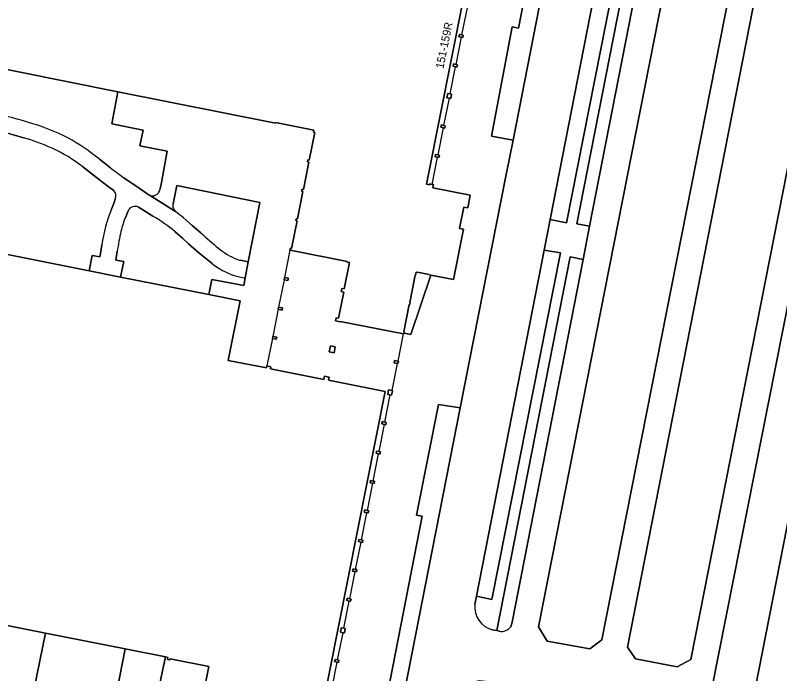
# Model space of a CAD drawing. Extents: x 158793 to 159888, y 384317 to 385256.
# Drawn here: x 159569.7 to 159665.2, y 384555.5 to 384637.8 of the extents above; entities that cross this region are included whole.
import ezdxf

# ---------------------------------------------------------------- set-up
doc = ezdxf.new("R2010")
doc.units = 0
for name, color, linetype in [('IMGEO_Erf', 7, 'Continuous'), ('IMGEO_Groenvoorziening', 7, 'Continuous'), ('IMGEO_Pand', 7, 'Continuous'), ('IMGEO_Pand_nummerreeks', 7, 'Continuous'), ('IMGEO_Pand_overbouw', 7, 'Continuous'), ('IMGEO_Parkeervlak_halfverhard', 7, 'Continuous'), ('IMGEO_Parkeervlak_open', 7, 'Continuous'), ('IMGEO_Rijbaan_lokaal_gesloten', 7, 'Continuous'), ('IMGEO_Voetpad_open', 7, 'Continuous')]:
    doc.layers.add(name, color=color, linetype=linetype)

msp = doc.modelspace()

# ---------------------------------------------------------------- linework, layer by layer
at = {"layer": 'IMGEO_Erf'}
msp.add_lwpolyline([(159621.608, 384605.316), (159621.376, 384605.362), (159621.387, 384605.418), (159619.926, 384605.709), (159619.914, 384605.653), (159619.757, 384605.684), (159619.686, 384605.326), (159619.637, 384605.336), (159618.954, 384601.904), (159619.003, 384601.894), (159618.954, 384601.649), (159618.905, 384601.658), (159618.222, 384598.226), (159618.271, 384598.216), (159618.247, 384598.093), (159619.098, 384597.916)], close=True, dxfattribs=at)
at = {"layer": 'IMGEO_Groenvoorziening'}
for points in [[(159688.8, 384711.122), (159688.497, 384710.585), (159687.989, 384709.807), (159693.362, 384713.161), (159693.004, 384711.095), (159662.086, 384553.663), (159690.35, 384547.699), (159690.846, 384547.784)], [(159658.288, 384704.826), (159658.104, 384704.85), (159639.81, 384611.74), (159641.425, 384611.447), (159659.344, 384703.06)], [(159588.678, 384620.805), (159585.252, 384621.472), (159585.646, 384623.45), (159581.739, 384624.225), (159582.49, 384628.239), (159563.41, 384632.036), (159562.986, 384629.969), (159555.378, 384631.479), (159554.879, 384629.066), (159555.605, 384628.866), (159557.074, 384628.369), (159557.508, 384628.21), (159558.875, 384627.721)], [(159570.703, 384622.487), (159569.587, 384622.816), (159568.135, 384623.216), (159566.754, 384623.576), (159566.044, 384623.752)], [(159565.055, 384623.022), (159565.012, 384622.807), (159566.945, 384622.427), (159565.811, 384616.542), (159563.797, 384616.944), (159563.168, 384613.875), (159562.229, 384609.172), (159578.922, 384605.853), (159579.307, 384607.79), (159580.264, 384607.6), (159580.336, 384608.013), (159580.486, 384609.098)], [(159587.784, 384616.082), (159587.94, 384616.891), (159588.678, 384620.805)], [(159580.188, 384619.799), (159581.587, 384618.733)], [(159580.225, 384617.214), (159578.123, 384618.837)], [(159581.986, 384615.899), (159581.307, 384616.4), (159580.225, 384617.214)], [(159583.262, 384617.496), (159585.142, 384616.196), (159586.133, 384615.5), (159586.294, 384615.4), (159586.468, 384615.304)], [(159600.247, 384614.413), (159589.881, 384616.501), (159589.529, 384614.873), (159589.392, 384614.228)], [(159581.707, 384613.58), (159582.019, 384614.395), (159582.181, 384614.809)], [(159597.837, 384607.171), (159598.783, 384606.975), (159599.306, 384609.711), (159600.247, 384614.413)], [(159583.774, 384613.365), (159583.476, 384612.613)], [(159586.871, 384612.704), (159585.477, 384613.56), (159585.069, 384613.806)], [(159590.687, 384612.469), (159591.795, 384611.528), (159592.876, 384610.594)], [(159592.622, 384608.108), (159591.337, 384609.238), (159590.576, 384609.941), (159589.643, 384610.736)], [(159582.431, 384608.295), (159582.264, 384607.202), (159583.228, 384607.01), (159582.843, 384605.073), (159593.862, 384602.882), (159594.243, 384604.797), (159598.218, 384604.019), (159598.399, 384604.967)], [(159594.268, 384606.782), (159592.622, 384608.108)], [(159640.608, 384607.268), (159638.997, 384607.599), (159629.824, 384560.912), (159630.152, 384560.855)], [(159631.571, 384561.407), (159631.744, 384561.954), (159640.608, 384607.268)]]:
    msp.add_lwpolyline(points, dxfattribs=at)
for centre, radius, start, end in [((159542.913, 384528.969), 99.574, 73.48112, 77.29821), ((159563.9, 384598.259), 27.179, 62.92412, 74.3646), ((159562.728, 384595.328), 28.306, 65.91783, 73.63542), ((159562.721, 384598.302), 27.699, 50.9063, 60.71353), ((159566.762, 384604.448), 18.334, 51.70698, 65.79744), ((159599.844, 384641.702), 29.341, 231.52038, 235.58733), ((159586.829, 384616.203), 0.963, 289.85419, 352.75493), ((159581.263, 384615.207), 1.001, 336.54714, 43.73858), ((159586.818, 384616.022), 0.799, 243.99888, 295.0018), ((159590.089, 384613.985), 0.738, 160.80602, 196.94247), ((159598.777, 384606.523), 18.471, 157.53722, 171.985), ((159584.634, 384612.961), 0.95, 62.75701, 154.85457), ((159591.055, 384614.453), 1.806, 202.22155, 221.72966), ((159583.149, 384604.028), 11.317, 48.23619, 54.58694), ((159596.332, 384607.365), 13.886, 157.79492, 165.64035), ((159576.188, 384594.721), 20.917, 49.96565, 59.28815), ((159608.623, 384604.914), 26.409, 167.1024, 172.6451), ((159645.781, 384669.083), 78.867, 227.86986, 229.99092), ((159600.879, 384615.742), 9.142, 230.61231, 247.22961), ((159599.962, 384613.871), 9.093, 231.23044, 251.09676), ((159598.347, 384609.915), 2.791, 248.85172, 259.47076), ((159601.594, 384622.916), 18.231, 255.4569, 259.90693), ((159630.446, 384562.198), 1.375, 257.64228, 324.87042)]:
    msp.add_arc(centre, radius, start, end, dxfattribs=at)
at = {"layer": 'IMGEO_Pand'}
for points in [[(159563.41, 384632.036), (159582.49, 384628.239), (159602.197, 384624.316), (159602.208, 384624.375), (159606.975, 384623.426), (159606.922, 384623.161), (159607.084, 384623.129), (159606.401, 384619.696), (159606.239, 384619.729), (159606.19, 384619.483), (159606.352, 384619.452), (159605.669, 384616.019), (159605.507, 384616.051), (159605.458, 384615.806), (159605.62, 384615.773), (159604.937, 384612.341), (159604.775, 384612.373), (159604.726, 384612.128), (159604.888, 384612.096), (159604.205, 384608.664), (159604.043, 384608.695), (159603.994, 384608.45), (159604.224, 384608.404), (159604.221, 384608.384), (159611.149, 384607.005), (159611.139, 384606.951), (159611.433, 384606.893), (159610.784, 384603.606), (159610.485, 384603.666), (159610.407, 384603.273), (159610.706, 384603.214), (159610.052, 384599.928), (159609.753, 384599.988), (159609.675, 384599.596), (159610.263, 384599.478), (159610.274, 384599.532), (159618.173, 384597.981), (159618.222, 384597.971), (159618.247, 384598.093), (159618.271, 384598.216), (159618.222, 384598.226), (159618.905, 384601.658), (159618.954, 384601.649), (159619.003, 384601.894), (159618.954, 384601.904), (159619.637, 384605.336), (159619.686, 384605.326), (159619.757, 384605.684), (159619.914, 384605.653), (159619.926, 384605.709), (159621.387, 384605.418), (159621.376, 384605.362), (159621.608, 384605.316), (159624.416, 384604.757), (159625.667, 384611.044), (159625.167, 384611.143), (159625.698, 384613.811), (159626.198, 384613.712), (159626.519, 384615.32), (159621.86, 384616.247), (159621.933, 384616.624), (159621.768, 384616.658), (159621.445, 384616.722), (159621.421, 384616.605), (159621.048, 384616.677), (159621.298, 384617.934), (159632.894, 384676.191)], [(159607.757, 384549.904), (159615.893, 384590.777), (159608.812, 384592.186), (159608.892, 384592.589), (159608.303, 384592.706), (159608.223, 384592.304), (159601.554, 384593.631), (159601.605, 384593.886), (159601.115, 384593.984), (159601.064, 384593.728), (159596.297, 384594.677), (159597.776, 384602.104), (159593.862, 384602.882), (159582.843, 384605.073), (159578.922, 384605.853), (159562.229, 384609.172)], [(159563.905, 384562.52), (159573.471, 384560.616), (159583.432, 384558.634), (159588.441, 384557.637), (159588.738, 384557.578), (159588.687, 384557.324), (159588.991, 384557.264), (159589.016, 384557.391), (159593.861, 384556.427), (159593.167, 384552.935)]]:
    msp.add_lwpolyline(points, dxfattribs=at)
for points in [[(159625.65, 384635.289), (159625.483, 384635.322), (159625.16, 384635.386), (159625.103, 384635.102), (159625.425, 384635.038), (159625.593, 384635.004)], [(159624.918, 384631.611), (159624.751, 384631.644), (159624.428, 384631.708), (159624.371, 384631.424), (159624.693, 384631.36), (159624.861, 384631.327)], [(159624.186, 384627.934), (159624.019, 384627.967), (159623.696, 384628.031), (159623.584, 384627.472), (159623.908, 384627.407), (159624.075, 384627.374)], [(159623.399, 384623.981), (159623.233, 384624.014), (159622.909, 384624.078), (159622.852, 384623.794), (159623.176, 384623.73), (159623.343, 384623.696)], [(159622.667, 384620.303), (159622.5, 384620.336), (159622.177, 384620.4), (159622.12, 384620.116), (159622.444, 384620.052), (159622.611, 384620.018)], [(159603.805, 384604.939), (159603.315, 384605.037), (159603.258, 384604.752), (159603.749, 384604.655)], [(159603.069, 384601.242), (159602.579, 384601.339), (159602.522, 384601.055), (159603.013, 384600.957)], [(159602.337, 384597.564), (159601.847, 384597.661), (159601.798, 384597.416), (159602.288, 384597.319)], [(159609.054, 384596.482), (159608.909, 384595.746), (159609.497, 384595.629), (159609.643, 384596.365)], [(159617.542, 384594.558), (159617.494, 384594.567), (159617.052, 384594.655), (159616.996, 384594.371), (159617.437, 384594.283), (159617.486, 384594.273)], [(159616.811, 384590.881), (159616.762, 384590.891), (159616.32, 384590.977), (159616.209, 384590.418), (159616.533, 384590.354), (159616.699, 384590.321)], [(159616.024, 384586.928), (159615.857, 384586.961), (159615.534, 384587.024), (159615.477, 384586.741), (159615.801, 384586.676), (159615.967, 384586.643)], [(159615.292, 384583.25), (159615.125, 384583.283), (159614.801, 384583.347), (159614.745, 384583.063), (159615.069, 384582.998), (159615.235, 384582.965)], [(159614.56, 384579.572), (159614.393, 384579.605), (159614.069, 384579.669), (159614.013, 384579.385), (159614.337, 384579.32), (159614.503, 384579.287)], [(159613.828, 384575.894), (159613.661, 384575.927), (159613.337, 384575.991), (159613.281, 384575.707), (159613.604, 384575.643), (159613.771, 384575.61)], [(159613.096, 384572.217), (159612.929, 384572.249), (159612.605, 384572.313), (159612.549, 384572.029), (159612.872, 384571.965), (159613.039, 384571.932)], [(159612.364, 384568.539), (159612.197, 384568.571), (159611.873, 384568.635), (159611.817, 384568.351), (159612.14, 384568.287), (159612.307, 384568.254)], [(159611.632, 384564.861), (159611.465, 384564.894), (159611.141, 384564.957), (159611.085, 384564.673), (159611.408, 384564.609), (159611.575, 384564.576)], [(159610.9, 384561.183), (159610.733, 384561.216), (159610.409, 384561.28), (159610.298, 384560.721), (159610.622, 384560.657), (159610.788, 384560.624)], [(159610.113, 384557.23), (159609.946, 384557.263), (159609.622, 384557.327), (159609.566, 384557.043), (159609.89, 384556.979), (159610.056, 384556.946)]]:
    msp.add_lwpolyline(points, close=True, dxfattribs=at)
at = {"layer": 'IMGEO_Pand_overbouw'}
for points in [[(159632.894, 384676.191), (159621.048, 384616.677), (159621.421, 384616.605), (159621.445, 384616.722), (159621.768, 384616.658), (159622.444, 384620.052), (159622.611, 384620.018), (159622.667, 384620.303), (159622.5, 384620.336), (159623.176, 384623.73), (159623.343, 384623.696), (159623.399, 384623.981), (159623.233, 384624.014), (159623.908, 384627.407), (159624.075, 384627.374), (159624.186, 384627.934), (159624.019, 384627.967), (159624.693, 384631.36), (159624.861, 384631.327), (159624.918, 384631.611), (159624.751, 384631.644), (159625.425, 384635.038), (159625.593, 384635.004), (159625.65, 384635.289), (159625.483, 384635.322), (159626.157, 384638.716)], [(159609.214, 384553.585), (159609.89, 384556.979), (159610.056, 384556.946), (159610.113, 384557.23), (159609.946, 384557.263), (159610.622, 384560.657), (159610.788, 384560.624), (159610.9, 384561.183), (159610.733, 384561.216), (159611.408, 384564.609), (159611.575, 384564.576), (159611.632, 384564.861), (159611.465, 384564.894), (159612.14, 384568.287), (159612.307, 384568.254), (159612.364, 384568.539), (159612.197, 384568.571), (159612.872, 384571.965), (159613.039, 384571.932), (159613.096, 384572.217), (159612.929, 384572.249), (159613.604, 384575.643), (159613.771, 384575.61), (159613.828, 384575.894), (159613.661, 384575.927), (159614.337, 384579.32), (159614.503, 384579.287), (159614.56, 384579.572), (159614.393, 384579.605), (159615.069, 384582.998), (159615.235, 384582.965), (159615.292, 384583.25), (159615.125, 384583.283), (159615.801, 384586.676), (159615.967, 384586.643), (159616.024, 384586.928), (159615.857, 384586.961), (159616.533, 384590.354), (159616.699, 384590.321), (159616.811, 384590.881), (159616.762, 384590.891), (159617.437, 384594.283), (159617.486, 384594.273), (159617.542, 384594.558), (159617.494, 384594.567), (159618.173, 384597.981), (159610.274, 384599.532), (159610.263, 384599.478), (159609.675, 384599.596), (159609.753, 384599.988), (159610.052, 384599.928), (159610.706, 384603.214), (159610.407, 384603.273), (159610.485, 384603.666), (159610.784, 384603.606), (159611.433, 384606.893), (159611.139, 384606.951), (159611.149, 384607.005), (159604.221, 384608.384), (159604.224, 384608.404), (159603.994, 384608.45), (159603.315, 384605.037), (159603.258, 384604.752), (159602.579, 384601.339), (159602.522, 384601.055), (159601.847, 384597.661), (159601.798, 384597.416), (159601.115, 384593.984), (159601.605, 384593.886), (159601.554, 384593.631), (159605.129, 384592.919), (159608.223, 384592.304), (159608.303, 384592.706), (159608.892, 384592.589), (159608.812, 384592.186), (159615.893, 384590.777), (159607.757, 384549.904)]]:
    msp.add_lwpolyline(points, dxfattribs=at)
at = {"layer": 'IMGEO_Parkeervlak_halfverhard'}
for points in [[(159583.432, 384558.634), (159573.471, 384560.616), (159570.888, 384547.991)], [(159580.958, 384546.071), (159583.432, 384558.634)]]:
    msp.add_lwpolyline(points, dxfattribs=at)
at = {"layer": 'IMGEO_Parkeervlak_open'}
for points in [[(159666.082, 384719.087), (159635.033, 384561.406), (159636.126, 384559.587), (159641.457, 384558.627), (159642.948, 384559.785), (159653.514, 384613.359), (159673.96, 384717.025)], [(159676.232, 384712.077), (159646.145, 384558.862), (159647.166, 384557.399), (159652.342, 384556.378), (159654.079, 384557.297), (159683.616, 384707.433), (159683.17, 384707.521)]]:
    msp.add_lwpolyline(points, dxfattribs=at)
for points in [[(159693.004, 384711.095), (159693.362, 384713.161), (159687.989, 384709.807), (159687.358, 384709.413), (159675.672, 384649.862), (159668.218, 384611.886), (159655.813, 384549.27), (159655.766, 384548.992), (159631.172, 384554.03), (159635.486, 384547.855), (159660.035, 384543.223), (159661.021, 384548.239), (159661.382, 384550.08), (159662.086, 384553.663)], [(159649.132, 384676.764), (159636.502, 384612.287), (159638.531, 384611.87), (159651.259, 384676.372)], [(159642.037, 384674.171), (159640.007, 384674.523), (159632.557, 384636.175), (159631.766, 384636.318), (159629.174, 384622.693), (159631.861, 384622.179)], [(159635.745, 384608.424), (159627.285, 384565.236), (159629.222, 384564.813), (159637.768, 384608.087)], [(159625.249, 384588.727), (159622.543, 384589.166), (159619.799, 384575.351), (159620.523, 384575.217), (159615.531, 384549.617), (159617.513, 384549.274)]]:
    msp.add_lwpolyline(points, close=True, dxfattribs=at)
at = {"layer": 'IMGEO_Rijbaan_lokaal_gesloten'}
for points in [[(159658.493, 384757.944), (159657.613, 384753.095), (159656.412, 384747.264), (159655.136, 384740.671), (159653.221, 384730.801), (159652.803, 384728.783), (159650.316, 384716.54), (159650.094, 384715.405), (159643.562, 384681.974), (159642.765, 384677.896), (159642.037, 384674.171), (159631.861, 384622.179), (159630.972, 384617.683), (159625.249, 384588.727), (159617.513, 384549.274), (159616.36, 384543.424)], [(159627.235, 384554.616), (159627.689, 384554.69), (159628.434, 384554.586), (159629.133, 384554.448), (159631.172, 384554.03), (159655.766, 384548.992), (159655.813, 384549.27), (159668.218, 384611.886), (159675.672, 384649.862), (159687.358, 384709.413), (159686.977, 384709.848), (159671.857, 384727.162), (159671.739, 384727.3)], [(159636.126, 384559.587), (159635.033, 384561.406), (159666.082, 384719.087)], [(159673.538, 384717.591), (159673.516, 384717.112), (159673.96, 384717.025), (159653.514, 384613.359), (159642.948, 384559.785), (159641.457, 384558.627), (159636.126, 384559.587)], [(159683.16, 384708.357), (159683.169, 384708.145), (159683.17, 384707.521), (159683.616, 384707.433), (159654.079, 384557.297), (159652.342, 384556.378), (159647.166, 384557.399), (159646.145, 384558.862), (159676.232, 384712.077)], [(159659.344, 384703.06), (159641.425, 384611.447), (159640.608, 384607.268), (159631.744, 384561.954), (159631.571, 384561.407)], [(159636.502, 384612.287), (159649.132, 384676.764), (159649.9, 384680.682), (159653.534, 384699.232), (159654.019, 384701.53), (159654.212, 384702.445)], [(159627.076, 384564.168), (159627.285, 384565.236), (159635.745, 384608.424), (159636.502, 384612.287)], [(159570.888, 384547.991), (159573.471, 384560.616), (159563.905, 384562.52), (159563.46, 384559.923), (159524.367, 384567.727), (159521.971, 384568.202)], [(159630.152, 384560.855), (159629.824, 384560.912), (159629.234, 384561.013)], [(159586.615, 384549.007), (159588.441, 384557.637), (159583.432, 384558.634), (159580.958, 384546.071)]]:
    msp.add_lwpolyline(points, dxfattribs=at)
for centre, radius, start, end in [((159630.123, 384563.936), 3.056, 175.65339, 253.09037), ((159630.446, 384562.198), 1.375, 257.64228, 324.87042)]:
    msp.add_arc(centre, radius, start, end, dxfattribs=at)
at = {"layer": 'IMGEO_Voetpad_open'}
for points in [[(159616.36, 384543.424), (159617.513, 384549.274), (159615.531, 384549.617), (159620.523, 384575.217), (159619.799, 384575.351), (159622.543, 384589.166), (159625.249, 384588.727), (159630.972, 384617.683), (159631.861, 384622.179), (159629.174, 384622.693), (159631.766, 384636.318), (159632.557, 384636.175), (159640.007, 384674.523), (159642.037, 384674.171), (159642.765, 384677.896), (159643.562, 384681.974), (159650.094, 384715.405), (159650.316, 384716.54), (159648.334, 384716.931), (159650.783, 384729.145), (159652.803, 384728.783), (159653.221, 384730.801)], [(159629.234, 384561.013), (159629.824, 384560.912), (159638.997, 384607.599), (159640.608, 384607.268), (159641.425, 384611.447), (159639.81, 384611.74), (159658.104, 384704.85)], [(159654.212, 384702.445), (159654.019, 384701.53), (159656.042, 384701.086), (159652.041, 384680.259), (159649.9, 384680.682), (159649.132, 384676.764), (159651.259, 384676.372), (159638.531, 384611.87), (159636.502, 384612.287), (159635.745, 384608.424), (159637.768, 384608.087), (159629.222, 384564.813), (159627.285, 384565.236), (159627.076, 384564.168)], [(159632.894, 384676.191), (159621.298, 384617.934), (159621.048, 384616.677), (159621.421, 384616.605), (159621.445, 384616.722), (159621.768, 384616.658), (159621.933, 384616.624), (159621.86, 384616.247), (159626.519, 384615.32), (159626.198, 384613.712), (159625.698, 384613.811), (159625.167, 384611.143), (159625.667, 384611.044), (159624.416, 384604.757), (159621.608, 384605.316), (159619.098, 384597.916), (159618.247, 384598.093), (159618.222, 384597.971), (159618.173, 384597.981), (159610.274, 384599.532), (159610.263, 384599.478), (159609.675, 384599.596), (159609.753, 384599.988), (159610.052, 384599.928), (159610.706, 384603.214), (159610.407, 384603.273), (159610.485, 384603.666), (159610.784, 384603.606), (159611.433, 384606.893), (159611.139, 384606.951), (159611.149, 384607.005), (159604.221, 384608.384), (159604.224, 384608.404), (159603.994, 384608.45), (159604.043, 384608.695), (159604.205, 384608.664), (159604.888, 384612.096), (159604.726, 384612.128), (159604.775, 384612.373), (159604.937, 384612.341), (159605.62, 384615.773), (159605.458, 384615.806), (159605.507, 384616.051), (159605.669, 384616.019), (159606.352, 384619.452), (159606.19, 384619.483), (159606.239, 384619.729), (159606.401, 384619.696), (159607.084, 384623.129), (159606.922, 384623.161), (159606.975, 384623.426), (159602.208, 384624.375), (159602.197, 384624.316), (159582.49, 384628.239), (159581.739, 384624.225), (159585.646, 384623.45), (159585.252, 384621.472), (159588.678, 384620.805), (159587.94, 384616.891), (159587.784, 384616.082)], [(159566.044, 384623.752), (159566.754, 384623.576), (159568.135, 384623.216), (159569.587, 384622.816), (159570.703, 384622.487)], [(159581.587, 384618.733), (159580.188, 384619.799)], [(159578.123, 384618.837), (159580.225, 384617.214), (159581.307, 384616.4), (159581.986, 384615.899)], [(159589.707, 384613.251), (159586.468, 384615.304), (159586.294, 384615.4), (159586.133, 384615.5), (159585.142, 384616.196), (159583.262, 384617.496)], [(159589.392, 384614.228), (159589.529, 384614.873), (159589.881, 384616.501), (159600.247, 384614.413), (159599.306, 384609.711), (159598.783, 384606.975), (159598.399, 384604.967), (159598.218, 384604.019), (159594.243, 384604.797), (159593.862, 384602.882), (159597.776, 384602.104), (159596.297, 384594.677), (159601.064, 384593.728), (159601.115, 384593.984), (159601.605, 384593.886), (159601.554, 384593.631), (159608.223, 384592.304), (159608.303, 384592.706), (159608.892, 384592.589), (159608.812, 384592.186), (159615.893, 384590.777), (159607.757, 384549.904)], [(159586.468, 384615.304), (159589.707, 384613.251)], [(159582.181, 384614.809), (159582.019, 384614.395), (159581.707, 384613.58)], [(159583.476, 384612.613), (159583.774, 384613.365)], [(159585.069, 384613.806), (159585.477, 384613.56), (159586.871, 384612.704)], [(159592.876, 384610.594), (159591.795, 384611.528), (159590.687, 384612.469)], [(159589.643, 384610.736), (159590.576, 384609.941), (159591.337, 384609.238), (159592.622, 384608.108), (159594.268, 384606.782)], [(159580.486, 384609.098), (159580.336, 384608.013), (159580.264, 384607.6), (159579.307, 384607.79), (159578.922, 384605.853), (159582.843, 384605.073), (159583.228, 384607.01), (159582.264, 384607.202), (159582.431, 384608.295)], [(159598.399, 384604.967), (159598.783, 384606.975), (159597.837, 384607.171)], [(159593.167, 384552.935), (159593.861, 384556.427), (159589.016, 384557.391), (159588.991, 384557.264), (159588.687, 384557.324), (159588.738, 384557.578), (159588.441, 384557.637), (159586.615, 384549.007)]]:
    msp.add_lwpolyline(points, dxfattribs=at)
for points in [[(159625.16, 384635.386), (159625.483, 384635.322), (159625.65, 384635.289), (159625.593, 384635.004), (159625.425, 384635.038), (159625.103, 384635.102)], [(159624.428, 384631.708), (159624.751, 384631.644), (159624.918, 384631.611), (159624.861, 384631.327), (159624.693, 384631.36), (159624.371, 384631.424)], [(159623.696, 384628.031), (159624.019, 384627.967), (159624.186, 384627.934), (159624.075, 384627.374), (159623.908, 384627.407), (159623.584, 384627.472)], [(159622.909, 384624.078), (159623.233, 384624.014), (159623.399, 384623.981), (159623.343, 384623.696), (159623.176, 384623.73), (159622.852, 384623.794)], [(159622.177, 384620.4), (159622.5, 384620.336), (159622.667, 384620.303), (159622.611, 384620.018), (159622.444, 384620.052), (159622.12, 384620.116)], [(159603.315, 384605.037), (159603.805, 384604.939), (159603.749, 384604.655), (159603.258, 384604.752)], [(159602.579, 384601.339), (159603.069, 384601.242), (159603.013, 384600.957), (159602.522, 384601.055)], [(159601.847, 384597.661), (159602.337, 384597.564), (159602.288, 384597.319), (159601.798, 384597.416)], [(159609.054, 384596.482), (159609.643, 384596.365), (159609.497, 384595.629), (159608.909, 384595.746)], [(159617.052, 384594.655), (159617.494, 384594.567), (159617.542, 384594.558), (159617.486, 384594.273), (159617.437, 384594.283), (159616.996, 384594.371)], [(159616.32, 384590.977), (159616.762, 384590.891), (159616.811, 384590.881), (159616.699, 384590.321), (159616.533, 384590.354), (159616.209, 384590.418)], [(159615.534, 384587.024), (159615.857, 384586.961), (159616.024, 384586.928), (159615.967, 384586.643), (159615.801, 384586.676), (159615.477, 384586.741)], [(159614.801, 384583.347), (159615.125, 384583.283), (159615.292, 384583.25), (159615.235, 384582.965), (159615.069, 384582.998), (159614.745, 384583.063)], [(159614.069, 384579.669), (159614.393, 384579.605), (159614.56, 384579.572), (159614.503, 384579.287), (159614.337, 384579.32), (159614.013, 384579.385)], [(159613.337, 384575.991), (159613.661, 384575.927), (159613.828, 384575.894), (159613.771, 384575.61), (159613.604, 384575.643), (159613.281, 384575.707)], [(159612.605, 384572.313), (159612.929, 384572.249), (159613.096, 384572.217), (159613.039, 384571.932), (159612.872, 384571.965), (159612.549, 384572.029)], [(159611.873, 384568.635), (159612.197, 384568.571), (159612.364, 384568.539), (159612.307, 384568.254), (159612.14, 384568.287), (159611.817, 384568.351)], [(159611.141, 384564.957), (159611.465, 384564.894), (159611.632, 384564.861), (159611.575, 384564.576), (159611.408, 384564.609), (159611.085, 384564.673)], [(159610.409, 384561.28), (159610.733, 384561.216), (159610.9, 384561.183), (159610.788, 384560.624), (159610.622, 384560.657), (159610.298, 384560.721)], [(159609.622, 384557.327), (159609.946, 384557.263), (159610.113, 384557.23), (159610.056, 384556.946), (159609.89, 384556.979), (159609.566, 384557.043)]]:
    msp.add_lwpolyline(points, close=True, dxfattribs=at)
for centre, radius, start, end in [((159542.913, 384528.969), 99.574, 73.48112, 77.29821), ((159563.9, 384598.259), 27.179, 62.92412, 74.3646), ((159562.728, 384595.328), 28.306, 65.91783, 73.63542), ((159562.721, 384598.302), 27.699, 50.9063, 60.71353), ((159566.762, 384604.448), 18.334, 51.70698, 65.79744), ((159599.844, 384641.702), 29.341, 231.52038, 235.58733), ((159586.829, 384616.203), 0.963, 289.85419, 352.75493), ((159581.263, 384615.207), 1.001, 336.54714, 43.73858), ((159586.818, 384616.022), 0.799, 243.99888, 295.0018), ((159590.089, 384613.985), 0.738, 160.80602, 196.94247), ((159598.777, 384606.523), 18.471, 157.53722, 171.985), ((159584.634, 384612.961), 0.95, 62.75701, 154.85457), ((159591.055, 384614.453), 1.806, 202.22155, 221.72966), ((159583.149, 384604.028), 11.317, 48.23619, 54.58694), ((159596.332, 384607.365), 13.886, 157.79492, 165.64035), ((159576.188, 384594.721), 20.917, 49.96565, 59.28815), ((159608.623, 384604.914), 26.409, 167.1024, 172.6451), ((159645.781, 384669.083), 78.867, 227.86986, 229.99092), ((159600.879, 384615.742), 9.142, 230.61231, 247.22961), ((159599.962, 384613.871), 9.093, 231.23044, 251.09676), ((159598.347, 384609.915), 2.791, 248.85172, 259.47076), ((159601.594, 384622.916), 18.231, 255.4569, 259.90693), ((159630.123, 384563.936), 3.056, 175.65339, 253.09037)]:
    msp.add_arc(centre, radius, start, end, dxfattribs=at)

# ---------------------------------------------------------------- texts
at = {"layer": 'IMGEO_Pand_nummerreeks'}
msp.add_text('151-159R', height=1, rotation=78.54678, dxfattribs=at).set_placement((159623.158, 384631.05))

doc.saveas('drawing.dxf')
